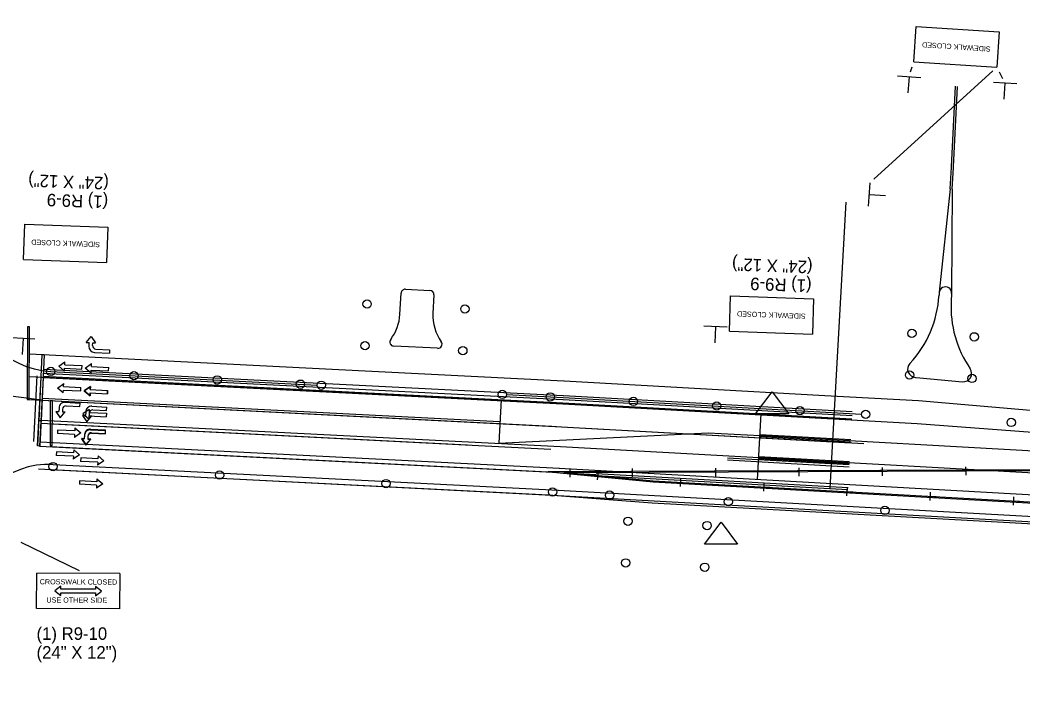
# Model space of a CAD drawing. Extents: x 659657 to 668193, y 633084 to 648639.
# Drawn here: x 659955.9 to 660437.2, y 642451.9 to 642771.8 of the extents above; entities that cross this region are included whole.
import ezdxf

# ---------------------------------------------------------------- set-up
doc = ezdxf.new("R2010")
doc.units = 0
for name, color, linetype in [('R_Draft', 7, 'Continuous'), ('R_MOT_Stage 2', 7, 'Continuous'), ('R_MOT_Stage 2_Striping', 7, 'Continuous'), ('R_MOT_Stage 3', 7, 'Continuous'), ('R_MOT_Stage 3_Striping', 7, 'Continuous'), ('R_MOT_Stage 4', 7, 'Continuous'), ('R_MOT_Stage 4_Striping', 7, 'Continuous'), ('R_MOT_Stage 4_Striping_PPM', 7, 'Continuous'), ('R_MOT_Stage 5', 7, 'Continuous'), ('R_MOT_Stage 5_Striping', 7, 'Continuous'), ('R_MOT_Stage 5_Striping_PPM', 7, 'Continuous'), ('R_ROW Annot', 7, 'Continuous'), ('T_Notes', 7, 'Continuous'), ('T_SIGNAL CONTROL CABINET', 7, 'Continuous')]:
    doc.layers.add(name, color=color, linetype=linetype)

msp = doc.modelspace()

# ---------------------------------------------------------------- linework, layer by layer
at = {"layer": 'R_Draft'}
for p, q in [((659951.79, 642619.53), (659963.02, 642618.83)), ((659957.37, 642619.02), (659956.89, 642611.35))]:
    msp.add_line(p, q, dxfattribs=at)
at = {"layer": 'R_MOT_Stage 2'}
for centre in [(659971.76, 642557.61), (660051.65, 642553.56), (660131.55, 642549.5), (660211.45, 642545.44), (660238.83, 642543.93), (660295.81, 642540.77), (660370.96, 642536.59), (660247.68, 642531.42), (660285.62, 642529.31), (660246.57, 642511.45), (660284.51, 642509.34)]:
    msp.add_circle(centre, 2, dxfattribs=at)
at = {"layer": 'R_MOT_Stage 2_Striping'}
for p, q in [((659967.05, 642600.91), (660216.38, 642588.25)), ((659966.55, 642590.42), (660186.21, 642579.27)), ((660216.46, 642588.24), (660355.1, 642580.54)), ((659966.05, 642579.93), (660215.31, 642567.27)), ((660185.68, 642568.78), (660286.09, 642573.86)), ((660311.03, 642571.97), (660354.49, 642569.55)), ((660311.08, 642572.97), (660354.54, 642570.55)), ((659965.55, 642569.45), (660214.78, 642556.79)), ((660215.29, 642567.28), (660310.47, 642561.99)), ((660310.44, 642561.49), (660353.91, 642559.07)), ((660310.5, 642562.48), (660353.96, 642560.07)), ((659971.81, 642558.61), (660214.25, 642546.3)), ((660214.71, 642556.79), (660486.76, 642541.67)), ((660214.13, 642546.31), (660486.17, 642531.19))]:
    msp.add_line(p, q, dxfattribs=at)
msp.add_lwpolyline([(659965.03, 642579.56), (659966.56, 642611.44), (659967.56, 642611.4), (659966.03, 642579.51)], close=True, dxfattribs=at)
msp.add_lwpolyline([(660286.09, 642573.86), (660311.06, 642572.47)], dxfattribs=at)
msp.add_arc((659969.78, 642518.67), 40, 87.0928, 176.655, dxfattribs=at)
at = {"layer": 'R_MOT_Stage 3'}
for p, q in [((659967.1, 642602.41), (660216.45, 642589.75)), ((659967.2, 642604.41), (660216.55, 642591.74)), ((660216.65, 642591.74), (660355.29, 642584.03)), ((660216.54, 642589.74), (660355.18, 642582.04))]:
    msp.add_line(p, q, dxfattribs=at)
for centre in [(660122.48, 642635.57), (660169.42, 642633.19), (660383.89, 642621.5), (660413.84, 642619.84), (660121.47, 642615.6), (660168.41, 642613.21), (659970.66, 642603.23), (660010.61, 642601.2), (660050.56, 642599.17), (660382.78, 642601.53), (660412.73, 642599.87), (660090.5, 642597.14), (660100.48, 642596.64), (660187.37, 642592.22), (660210.35, 642591.06), (660250.29, 642588.87), (660290.23, 642586.65), (660330.17, 642584.43), (660361.7, 642582.67), (660431.59, 642578.79)]:
    msp.add_circle(centre, 2, dxfattribs=at)
at = {"layer": 'R_MOT_Stage 3_Striping'}
for p, q in [((659966.44, 642589.43), (659826.45, 642607.29)), ((659967, 642600.41), (660216.35, 642587.75)), ((659966.44, 642589.43), (660215.79, 642576.76)), ((660216.43, 642587.74), (660355.07, 642580.04)), ((659965.88, 642578.44), (660170.62, 642568.04)), ((660215.82, 642576.76), (660354.46, 642569.06)), ((659965.33, 642567.45), (660214.68, 642554.79)), ((660295.44, 642561.82), (660353.88, 642558.57)), ((659964.77, 642556.47), (660214.12, 642543.8)), ((660295.38, 642560.82), (660353.82, 642557.57)), ((660214.6, 642554.79), (660232.4, 642553.81)), ((660232.37, 642553.31), (660353.21, 642546.59)), ((660232.43, 642554.3), (660353.27, 642547.59)), ((660213.99, 642543.81), (660486.89, 642528.64))]:
    msp.add_line(p, q, dxfattribs=at)
msp.add_lwpolyline([(659964.44, 642567.5), (659966.02, 642600.46), (659967.02, 642600.41), (659965.44, 642567.45)], close=True, dxfattribs=at)
at = {"layer": 'R_MOT_Stage 4'}
for p, q in [((659967.1, 642602.41), (660216.45, 642589.75)), ((659967.2, 642604.41), (660216.55, 642591.74)), ((660216.65, 642591.74), (660355.29, 642584.03)), ((660216.54, 642589.74), (660355.18, 642582.04))]:
    msp.add_line(p, q, dxfattribs=at)
for centre in [(660122.48, 642635.57), (660169.42, 642633.19), (660383.89, 642621.5), (660413.84, 642619.84), (660121.47, 642615.6), (660168.41, 642613.21), (659970.66, 642603.23), (660010.61, 642601.2), (660050.56, 642599.17), (660382.78, 642601.53), (660412.73, 642599.87), (660090.5, 642597.14), (660100.48, 642596.64), (660187.37, 642592.22), (660210.35, 642591.06), (660250.29, 642588.87), (660290.23, 642586.65), (660330.17, 642584.43), (660361.7, 642582.67), (660431.59, 642578.79)]:
    msp.add_circle(centre, 2, dxfattribs=at)
at = {"layer": 'R_MOT_Stage 4_Striping'}
for p, q in [((659966.44, 642589.43), (659826.45, 642607.29)), ((659967, 642600.41), (660216.35, 642587.75)), ((659966.44, 642589.43), (660215.79, 642576.76)), ((660216.43, 642587.74), (660355.07, 642580.04)), ((659965.88, 642578.44), (660170.62, 642568.04)), ((660215.82, 642576.76), (660354.46, 642569.06)), ((659965.33, 642567.45), (660214.68, 642554.79)), ((660295.44, 642561.82), (660353.88, 642558.57)), ((659964.77, 642556.47), (660214.12, 642543.8)), ((660295.38, 642560.82), (660353.82, 642557.57)), ((660214.6, 642554.79), (660232.4, 642553.81)), ((660232.37, 642553.31), (660353.21, 642546.59)), ((660232.43, 642554.3), (660353.27, 642547.59)), ((660213.99, 642543.81), (660486.89, 642528.64))]:
    msp.add_line(p, q, dxfattribs=at)
msp.add_lwpolyline([(659964.33, 642567.5), (659966.02, 642600.46), (659967.02, 642600.41), (659965.33, 642567.45)], close=True, dxfattribs=at)
at = {"layer": 'R_MOT_Stage 4_Striping_PPM'}
msp.add_arc((660777.38, 642087.58), 954.93, 348.72774, 348.72774, dxfattribs=at)
at = {"layer": 'R_MOT_Stage 5'}
for p, q in [((660219.78, 642556.58), (660219.8, 642552.6)), ((660249.7, 642556.71), (660249.71, 642552.74)), ((660289.7, 642556.89), (660289.71, 642552.91)), ((660329.69, 642557.07), (660329.71, 642553.09)), ((660369.69, 642557.24), (660369.71, 642553.26)), ((660409.69, 642557.42), (660409.71, 642553.44)), ((660219.73, 642554.6), (660217.01, 642554.59)), ((660233.08, 642551.34), (660233.46, 642555.3)), ((660233.33, 642553.31), (660236.03, 642553.05)), ((660249.65, 642554.73), (660246.93, 642554.72)), ((660272.84, 642548.07), (660273.06, 642552.05)), ((660289.65, 642554.91), (660286.93, 642554.9)), ((660329.65, 642555.09), (660326.93, 642555.07)), ((660369.65, 642555.26), (660366.93, 642555.25)), ((660409.64, 642555.44), (660406.93, 642555.43)), ((660273.01, 642550.05), (660275.72, 642549.9)), ((660312.78, 642545.85), (660313, 642549.83)), ((660312.95, 642547.83), (660315.66, 642547.68)), ((660352.72, 642543.63), (660352.94, 642547.61)), ((660352.89, 642545.61), (660355.6, 642545.46)), ((660392.66, 642541.41), (660392.88, 642545.39)), ((660392.83, 642543.39), (660395.54, 642543.24)), ((660432.6, 642539.19), (660432.82, 642543.17)), ((660432.76, 642541.17), (660435.48, 642541.02))]:
    msp.add_line(p, q, dxfattribs=at)
at = {"layer": 'R_MOT_Stage 5_Striping'}
for p, q in [((659960.39, 642611.76), (660105.63, 642604.39)), ((659960.35, 642600.75), (660216.35, 642587.75)), ((660105.63, 642604.39), (660216.91, 642598.73)), ((660217.04, 642598.73), (660342.17, 642591.77)), ((660342.17, 642591.77), (660387.1, 642589.27)), ((659960.3, 642589.74), (660211.13, 642577)), ((660216.43, 642587.74), (660386.49, 642578.29)), ((660387.1, 642589.27), (660387.1, 642589.27)), ((660387.1, 642589.27), (660486.78, 642580.73)), ((659971.39, 642578.16), (660210.57, 642566.01)), ((660211.13, 642577), (660215.79, 642576.76)), ((660215.82, 642576.76), (660360.9, 642568.7)), ((660386.49, 642578.29), (660486.23, 642570.75)), ((659970.34, 642567.2), (660209.43, 642555.06)), ((660560.47, 642556.6), (660209.43, 642555.06)), ((659970.3, 642556.19), (660209.45, 642544.04)), ((660259.74, 642550.28), (660584.35, 642532.24)), ((660209.45, 642544.04), (660259.19, 642540.3)), ((660259.19, 642540.3), (660614.64, 642520.54))]:
    msp.add_line(p, q, dxfattribs=at)
for points in [[(659959.45, 642624.66), (659959.3, 642589.79), (659960.3, 642589.78), (659960.45, 642624.66)], [(659970.43, 642589.15), (659970.34, 642567.65), (659971.34, 642567.65), (659971.43, 642589.15)]]:
    msp.add_lwpolyline(points, close=True, dxfattribs=at)
msp.add_lwpolyline([(660210.01, 642555.03), (660259.74, 642550.28)], dxfattribs=at)
at = {"layer": 'R_MOT_Stage 5_Striping_PPM'}
for p, q in [((660402.85, 642701.44), (660404.85, 642740.02)), ((660403.85, 642701.39), (660405.85, 642739.97)), ((660402.26, 642690.79), (660402.83, 642701.08)), ((660403.25, 642690.74), (660403.83, 642701.02)), ((660138.24, 642630.66), (660138.75, 642640.75)), ((660140.85, 642642.65), (660152.64, 642642.05)), ((660154.54, 642639.95), (660154.09, 642631.07)), ((660156.33, 642614.33), (660135.27, 642615.4)), ((660385.61, 642600.37), (660387.76, 642600.26)), ((660387.68, 642600.26), (660408.18, 642598.3))]:
    msp.add_line(p, q, dxfattribs=at)
for points in [[(660402.26, 642690.79), (660397.01, 642641.19)], [(660403.25, 642690.74), (660402.98, 642640.86)], [(660397, 642641.16), (660396.99, 642641.01), (660396.92, 642639.81)], [(660402.98, 642640.82), (660402.98, 642640.67), (660402.77, 642636.91)]]:
    msp.add_lwpolyline(points, dxfattribs=at)
for centre, radius, start, end in [((660777.38, 642087.58), 954.93, 348.72774, 348.72774), ((660303.48, 642706.6), 99.5, 356.8212, 357.0301), ((660303.48, 642706.6), 100.5, 356.8212, 357.0301), ((660399.98, 642640.79), 3, 356.8212, 176.8213), ((660140.75, 642640.65), 2, 87.0928, 177.0928), ((660152.54, 642640.05), 2, 357.0928, 87.0928), ((660345, 642642.69), 52, 316.8136, 356.8212), ((660454.69, 642634.03), 52, 176.8212, 214.5334), ((660116.76, 642631.75), 21.5, 322.3552, 357.0928), ((660175.56, 642629.98), 21.5, 177.0928, 215.5209), ((660135.37, 642617.39), 2, 142.3552, 267.0928), ((660156.43, 642616.32), 2, 267.0928, 35.5209), ((660385.83, 642604.37), 4, 136.8136, 266.8188), ((660408.56, 642602.28), 4, 264.5282, 34.5334)]:
    msp.add_arc(centre, radius, start, end, dxfattribs=at)
at = {"layer": 'R_ROW Annot'}
for points in [[(660316.84, 642593.51), (660324.79, 642582.9), (660308.88, 642582.9)], [(660292.33, 642531), (660300.29, 642520.4), (660284.38, 642520.4)]]:
    msp.add_lwpolyline(points, close=True, dxfattribs=at)
at = {"layer": 'T_Notes'}
for p, q in [((660384.88, 642751.69), (660385.99, 642768.66)), ((660385.99, 642768.66), (660425.77, 642766.06)), ((660425.77, 642766.06), (660424.66, 642749.1)), ((660383.31, 642746.87), (660384.11, 642749.32)), ((660384.88, 642751.69), (660424.66, 642749.1)), ((660365.67, 642695.4), (660422.81, 642747.41)), ((660376.96, 642745.02), (660388.19, 642744.29)), ((660382.54, 642744.49), (660382.03, 642736.83)), ((660425.8, 642746.87), (660427.43, 642743.71)), ((660423, 642742.01), (660434.22, 642741.28)), ((660428.57, 642741.49), (660428.07, 642733.82)), ((660363.09, 642682.49), (660363.82, 642693.72)), ((660363.61, 642688.06), (660371.28, 642687.57)), ((659957.64, 642656.9), (659958.26, 642673.89)), ((659958.26, 642673.89), (659998.1, 642672.43)), ((659998.1, 642672.43), (659997.48, 642655.44)), ((659957.64, 642656.9), (659997.48, 642655.44)), ((660296.3, 642622.53), (660296.92, 642639.53)), ((660296.92, 642639.53), (660336.76, 642638.07)), ((660336.76, 642638.07), (660336.14, 642621.07)), ((660284.01, 642625.06), (660295.26, 642624.64)), ((660289.6, 642624.69), (660289.32, 642617.01)), ((660296.3, 642622.53), (660336.14, 642621.07)), ((659956.25, 642521.29), (659984.38, 642507.86)), ((659963.85, 642489.53), (659963.92, 642506.54)), ((660003.78, 642506.38), (659963.92, 642506.54)), ((660003.78, 642506.38), (660003.71, 642489.37)), ((660003.71, 642489.37), (659963.85, 642489.53))]:
    msp.add_line(p, q, dxfattribs=at)
for points in [[(660316.84, 642593.51), (660324.79, 642582.9), (660308.88, 642582.9)], [(660292.33, 642531), (660300.29, 642520.4), (660284.38, 642520.4)], [(659972.62, 642498), (659975.53, 642495.74), (659975.54, 642497.14), (659992.09, 642497.08), (659992.08, 642495.67), (659995.01, 642497.91), (659992.1, 642500.17), (659992.1, 642498.76), (659975.55, 642498.83), (659975.55, 642500.24)]]:
    msp.add_lwpolyline(points, close=True, dxfattribs=at)
at = {"layer": 'T_SIGNAL CONTROL CABINET'}
for p, q in [((660344.71, 642547.31), (660352.33, 642684.35)), ((659987.7, 642617.13), (659990.1, 642619.94)), ((659987.7, 642617.13), (659990.1, 642619.94)), ((659990.1, 642619.94), (659992.2, 642616.9)), ((659990.1, 642619.94), (659992.2, 642616.9)), ((659987.7, 642617.13), (659989.11, 642617.06)), ((659987.7, 642617.13), (659989.11, 642617.06)), ((659989.02, 642615.28), (659989.11, 642617.06)), ((659989.02, 642615.28), (659989.11, 642617.06)), ((659990.73, 642615.76), (659990.79, 642616.98)), ((659990.73, 642615.76), (659990.79, 642616.98)), ((659990.79, 642616.98), (659992.2, 642616.9)), ((659990.79, 642616.98), (659992.2, 642616.9)), ((659991.68, 642612.33), (659998.82, 642611.97)), ((659991.68, 642612.33), (659998.82, 642611.97)), ((659992.33, 642613.99), (659998.91, 642613.65)), ((659992.33, 642613.99), (659998.91, 642613.65)), ((659998.91, 642613.65), (659998.82, 642611.97)), ((659998.91, 642613.65), (659998.82, 642611.97)), ((659974.47, 642605.79), (659977.5, 642607.89)), ((659977.27, 642603.39), (659974.47, 642605.79)), ((659977.27, 642603.39), (659977.34, 642604.8)), ((659977.34, 642604.8), (659985.61, 642604.38)), ((659977.43, 642606.48), (659977.5, 642607.89)), ((659977.43, 642606.48), (659985.69, 642606.06)), ((659985.61, 642604.38), (659985.69, 642606.06)), ((659987.25, 642604.89), (659990.28, 642606.99)), ((659987.25, 642604.89), (659990.28, 642606.99)), ((659990.06, 642602.49), (659987.25, 642604.89)), ((659990.06, 642602.49), (659987.25, 642604.89)), ((659990.21, 642605.58), (659990.28, 642606.99)), ((659990.21, 642605.58), (659990.28, 642606.99)), ((659990.21, 642605.58), (659998.48, 642605.16)), ((659990.21, 642605.58), (659998.48, 642605.16)), ((659998.39, 642603.48), (659998.48, 642605.16)), ((659998.39, 642603.48), (659998.48, 642605.16)), ((659964.03, 642601.06), (659962.43, 642569.6)), ((659970.66, 642603.23), (660098.48, 642596.74)), ((659990.06, 642602.49), (659990.13, 642603.9)), ((659990.06, 642602.49), (659990.13, 642603.9)), ((659990.13, 642603.9), (659998.39, 642603.48)), ((659990.13, 642603.9), (659998.39, 642603.48)), ((659973.9, 642595.3), (659976.93, 642597.4)), ((659976.7, 642592.91), (659973.9, 642595.3)), ((659976.86, 642596), (659976.93, 642597.4)), ((659976.86, 642596), (659985.12, 642595.58)), ((659985.04, 642593.89), (659985.12, 642595.58)), ((659989.73, 642596), (659986.69, 642593.9)), ((659986.69, 642593.9), (659989.73, 642596)), ((659986.69, 642593.9), (659989.73, 642596)), ((659989.73, 642596), (659989.65, 642594.6)), ((659989.65, 642594.6), (659989.73, 642596)), ((659989.65, 642594.6), (659989.73, 642596)), ((659976.7, 642592.91), (659976.77, 642594.31)), ((659976.77, 642594.31), (659985.04, 642593.89)), ((659986.69, 642593.9), (659989.5, 642591.51)), ((659989.5, 642591.51), (659986.69, 642593.9)), ((659989.5, 642591.51), (659986.69, 642593.9)), ((659989.57, 642592.91), (659989.5, 642591.51)), ((659989.5, 642591.51), (659989.57, 642592.91)), ((659989.5, 642591.51), (659989.57, 642592.91)), ((659989.57, 642592.91), (659997.83, 642592.49)), ((659989.57, 642592.91), (659997.83, 642592.49)), ((659989.57, 642592.91), (659997.83, 642592.49)), ((659989.65, 642594.6), (659997.92, 642594.18)), ((659989.65, 642594.6), (659997.92, 642594.18)), ((659989.65, 642594.6), (659997.92, 642594.18)), ((659997.92, 642594.18), (659997.83, 642592.49)), ((659997.83, 642592.49), (659997.92, 642594.18)), ((659997.83, 642592.49), (659997.92, 642594.18)), ((660189.37, 642592.12), (660216.5, 642590.74)), ((660216.6, 642590.74), (660359.7, 642582.79)), ((659974.65, 642585.79), (659974.56, 642584.01)), ((659977.6, 642588.45), (659984.74, 642588.09)), ((659978.08, 642586.74), (659984.66, 642586.4)), ((659984.66, 642586.4), (659984.74, 642588.09)), ((659990.37, 642586.55), (659997.51, 642586.19)), ((659997.43, 642584.5), (659997.51, 642586.19)), ((660186.74, 642589.75), (660185.68, 642568.78)), ((659973.16, 642584.08), (659975.25, 642581.05)), ((659973.16, 642584.08), (659974.56, 642584.01)), ((659975.25, 642581.05), (659977.65, 642583.85)), ((659976.31, 642585.14), (659976.24, 642583.92)), ((659976.24, 642583.92), (659977.65, 642583.85)), ((659985.93, 642582.18), (659988.02, 642579.15)), ((659985.93, 642582.18), (659987.33, 642582.11)), ((659989.17, 642585.02), (659986.14, 642582.92)), ((659986.14, 642582.92), (659988.94, 642580.52)), ((659987.42, 642583.89), (659987.33, 642582.11)), ((659988.02, 642579.15), (659990.42, 642581.95)), ((659989.01, 642581.93), (659988.94, 642580.52)), ((659989.01, 642581.93), (659997.28, 642581.51)), ((659989.08, 642583.24), (659989.02, 642582.02)), ((659989.02, 642582.02), (659990.42, 642581.95)), ((659989.17, 642585.02), (659989.1, 642583.61)), ((659989.1, 642583.61), (659997.36, 642583.19)), ((659990.85, 642584.84), (659997.43, 642584.5)), ((659997.36, 642583.19), (659997.28, 642581.51)), ((660309.89, 642551.5), (660311.64, 642582.95)), ((659982.28, 642576.13), (659982.21, 642574.73)), ((659982.28, 642576.13), (659985.08, 642573.74)), ((659989.81, 642575.57), (659996.96, 642575.2)), ((659989.81, 642575.57), (659996.96, 642575.2)), ((659973.94, 642575.15), (659973.86, 642573.46)), ((659982.12, 642573.04), (659973.86, 642573.46)), ((659982.21, 642574.73), (659973.94, 642575.15)), ((659985.08, 642573.74), (659982.05, 642571.64)), ((659982.12, 642573.04), (659982.05, 642571.64)), ((659985.36, 642570.94), (659987.45, 642567.91)), ((659985.36, 642570.94), (659986.76, 642570.87)), ((659985.37, 642571.19), (659987.47, 642568.16)), ((659985.37, 642571.19), (659986.77, 642571.12)), ((659985.37, 642571.19), (659987.47, 642568.16)), ((659985.37, 642571.19), (659986.77, 642571.12)), ((659986.85, 642572.65), (659986.76, 642570.87)), ((659986.86, 642572.9), (659986.77, 642571.12)), ((659986.86, 642572.9), (659986.77, 642571.12)), ((659987.47, 642568.16), (659989.86, 642570.96)), ((659987.47, 642568.16), (659989.86, 642570.96)), ((659988.51, 642572), (659988.44, 642570.79)), ((659988.44, 642570.79), (659989.85, 642570.71)), ((659988.52, 642572.25), (659988.46, 642571.03)), ((659988.52, 642572.25), (659988.46, 642571.03)), ((659988.46, 642571.03), (659989.86, 642570.96)), ((659988.46, 642571.03), (659989.86, 642570.96)), ((659989.8, 642575.32), (659996.94, 642574.95)), ((659990.28, 642573.6), (659996.86, 642573.27)), ((659990.29, 642573.85), (659996.87, 642573.52)), ((659990.29, 642573.85), (659996.87, 642573.52)), ((659996.86, 642573.27), (659996.94, 642574.95)), ((659996.87, 642573.52), (659996.96, 642575.2)), ((659996.87, 642573.52), (659996.96, 642575.2)), ((660311.06, 642572.47), (660616.59, 642555.49)), ((659987.45, 642567.91), (659989.85, 642570.71)), ((659973.37, 642564.66), (659973.29, 642562.98)), ((659981.55, 642562.56), (659973.29, 642562.98)), ((659981.64, 642564.24), (659973.37, 642564.66)), ((659984.51, 642563.25), (659981.48, 642561.15)), ((659981.55, 642562.56), (659981.48, 642561.15)), ((659981.71, 642565.65), (659981.64, 642564.24)), ((659981.71, 642565.65), (659984.51, 642563.25)), ((659985.06, 642561.79), (659984.98, 642560.1)), ((659985.06, 642561.79), (659984.98, 642560.1)), ((659985.06, 642561.79), (659984.98, 642560.1)), ((659993.33, 642561.37), (659985.06, 642561.79)), ((659993.33, 642561.37), (659985.06, 642561.79)), ((659993.33, 642561.37), (659985.06, 642561.79)), ((659993.4, 642562.77), (659993.33, 642561.37)), ((659993.4, 642562.77), (659993.33, 642561.37)), ((659993.4, 642562.77), (659993.33, 642561.37)), ((659993.4, 642562.77), (659996.2, 642560.38)), ((659993.4, 642562.77), (659996.2, 642560.38)), ((659993.4, 642562.77), (659996.2, 642560.38)), ((660310.47, 642561.99), (660616, 642545)), ((659993.24, 642559.68), (659984.98, 642560.1)), ((659993.24, 642559.68), (659984.98, 642560.1)), ((659993.24, 642559.68), (659984.98, 642560.1)), ((659996.2, 642560.38), (659993.17, 642558.28)), ((659996.2, 642560.38), (659993.17, 642558.28)), ((659996.2, 642560.38), (659993.17, 642558.28)), ((659993.24, 642559.68), (659993.17, 642558.28)), ((659993.24, 642559.68), (659993.17, 642558.28)), ((659993.24, 642559.68), (659993.17, 642558.28)), ((659992.84, 642551.79), (659992.77, 642550.38)), ((659992.84, 642551.79), (659992.77, 642550.38)), ((659992.84, 642551.79), (659992.77, 642550.38)), ((659992.84, 642551.79), (659995.64, 642549.39)), ((659992.84, 642551.79), (659995.64, 642549.39)), ((659992.84, 642551.79), (659995.64, 642549.39)), ((660560.46, 642556.1), (660219.73, 642554.6)), ((659984.51, 642550.8), (659984.42, 642549.12)), ((659984.51, 642550.8), (659984.42, 642549.12)), ((659984.51, 642550.8), (659984.42, 642549.12)), ((659992.69, 642548.7), (659984.42, 642549.12)), ((659992.69, 642548.7), (659984.42, 642549.12)), ((659992.69, 642548.7), (659984.42, 642549.12)), ((659992.77, 642550.38), (659984.51, 642550.8)), ((659992.77, 642550.38), (659984.51, 642550.8)), ((659992.77, 642550.38), (659984.51, 642550.8)), ((659995.64, 642549.39), (659992.61, 642547.29)), ((659995.64, 642549.39), (659992.61, 642547.29)), ((659995.64, 642549.39), (659992.61, 642547.29)), ((659992.69, 642548.7), (659992.61, 642547.29)), ((659992.69, 642548.7), (659992.61, 642547.29)), ((659992.69, 642548.7), (659992.61, 642547.29))]:
    msp.add_line(p, q, dxfattribs=at)
msp.add_lwpolyline([(660219.73, 642554.6), (660259.77, 642550.78), (660615.23, 642531.03)], dxfattribs=at)
for centre, radius, start, end in [((659972.69, 642643.18), 40, 177.0928, 267.0928), ((659991.82, 642615.14), 2.81, 177.0928, 267.0928), ((659991.82, 642615.14), 2.81, 177.0928, 267.0928), ((659992.41, 642615.67), 1.69, 177.0928, 267.0928), ((659992.41, 642615.67), 1.69, 177.0928, 267.0928), ((659977.46, 642585.64), 2.81, 87.0928, 177.0928), ((659977.99, 642585.05), 1.69, 87.0928, 177.0928), ((659990.23, 642583.74), 2.81, 87.0928, 177.0928), ((659990.76, 642583.15), 1.69, 87.0928, 177.0928), ((659989.67, 642572.76), 2.81, 87.0928, 177.0928), ((659989.67, 642572.76), 2.81, 87.0928, 177.0928), ((659989.66, 642572.51), 2.81, 87.0928, 177.0928), ((659990.19, 642571.92), 1.69, 87.0928, 177.0928), ((659990.2, 642572.17), 1.69, 87.0928, 177.0928), ((659990.2, 642572.17), 1.69, 87.0928, 177.0928)]:
    msp.add_arc(centre, radius, start, end, dxfattribs=at)

# ---------------------------------------------------------------- texts
at = {"layer": 'T_Notes'}
for s, height, rotation, p in [('SIDEWALK CLOSED', 2.5, 176.2631, (660421.79, 642759.06)), ('(24" X 12")', 6, 177.9026, (659998.63, 642696.43)), ('(1) R9-9', 6, 177.9026, (659998.32, 642687.43)), ('SIDEWALK CLOSED', 2.5, 177.9026, (659994.33, 642665.31)), ('(24" X 12")', 6, 177.9026, (660336.34, 642656.23)), ('(1) R9-9', 6, 177.9026, (660335.88, 642647.23)), ('SIDEWALK CLOSED', 2.5, 177.9026, (660332.99, 642630.95)), ('CROSSWALK CLOSED', 2.5, 359.7655, (659965.36, 642501.15)), ('USE OTHER SIDE', 2.5, 359.7655, (659968.58, 642492.39))]:
    msp.add_text(s, height=height, rotation=rotation, dxfattribs=at).set_placement(p)
for s, p in [('(1) R9-10', (659963.85, 642474.53)), ('(24" X 12")', (659963.85, 642465.53))]:
    msp.add_text(s, height=6, dxfattribs=at).set_placement(p)

doc.saveas('drawing.dxf')
